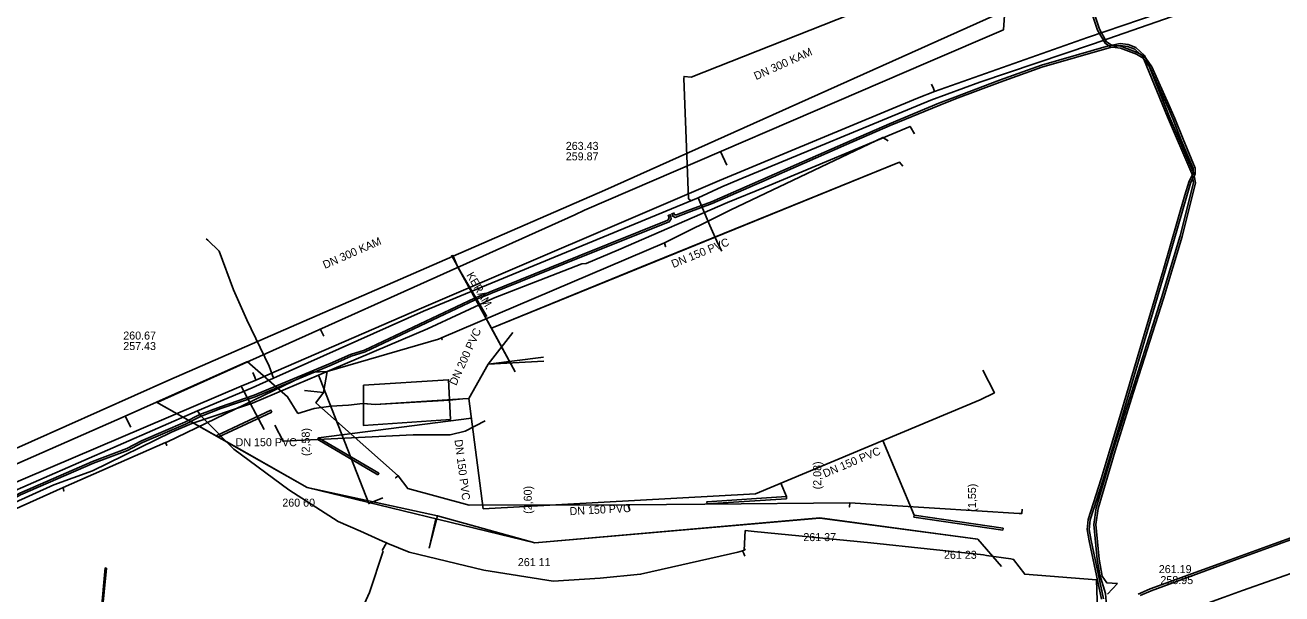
# Model space of a CAD drawing. Extents: x -598233 to -596890, y -1157848 to -1156431.
# Drawn here: x -597922.2 to -597796.5, y -1157054.4 to -1156997.4 of the extents above; entities that cross this region are included whole.
import ezdxf

# ---------------------------------------------------------------- set-up
doc = ezdxf.new("R2010")
doc.units = 0
for name, color, linetype in [('Vrstva 1', 7, 'Continuous'), ('Vrstva 12', 7, 'Continuous'), ('Vrstva 13', 7, 'Continuous'), ('Vrstva 19', 7, 'Continuous'), ('Vrstva 3', 7, 'Continuous'), ('Vrstva 4', 7, 'Continuous'), ('Vrstva 42', 7, 'Continuous'), ('Vrstva 5', 7, 'Continuous'), ('Vrstva 55', 7, 'Continuous'), ('Vrstva 58', 7, 'Continuous'), ('Vrstva 8', 7, 'Continuous')]:
    doc.layers.add(name, color=color, linetype=linetype)

msp = doc.modelspace()

# ---------------------------------------------------------------- linework, layer by layer
at = {"layer": 'Vrstva 1'}
for p, q in [((-597873.39, -1157028.22), (-597875.86, -1157031.36)), ((-597870.32, -1157030.66), (-597875.86, -1157031.36)), ((-597875.86, -1157031.36), (-597877.79, -1157034.82)), ((-597879.73, -1157034.96), (-597887.17, -1157035.4)), ((-597876.36, -1157045.84), (-597877.79, -1157034.82)), ((-597826.68, -1157034.93), (-597849.14, -1157044.36)), ((-597893.95, -1157043.71), (-597909.03, -1157035.19)), ((-597887.17, -1157035.4), (-597888.33, -1157035.32)), ((-597880.95, -1157046.54), (-597893.95, -1157043.71)), ((-597849.14, -1157044.36), (-597876.36, -1157045.84)), ((-597881.76, -1157049.77), (-597880.95, -1157046.54)), ((-597871.21, -1157049.26), (-597880.95, -1157046.54)), ((-597842.71, -1157046.74), (-597871.21, -1157049.26)), ((-597826.91, -1157048.89), (-597842.71, -1157046.74)), ((-597824.54, -1157051.63), (-597826.91, -1157048.89))]:
    msp.add_line(p, q, dxfattribs=at)
for points in [[(-597822.58, -1156971.96), (-597824.36, -1156997.92)], [(-598010.3, -1157077.73), (-597988.33, -1157068.59), (-597968.42, -1157060.66), (-597939.14, -1157048.45), (-597912.17, -1157036.57), (-597909.03, -1157035.19), (-597900, -1157031.13), (-597908.91, -1157035.19), (-597867.2, -1157016.44), (-597866.23, -1157015.95), (-597831.88, -1157001.15), (-597824.36, -1156997.92)], [(-597834.4, -1157011.56), (-597834.76, -1157011.15), (-597860.55, -1157021.65), (-597875.54, -1157027.76)], [(-597873.16, -1157032.13), (-597875.54, -1157027.76), (-597834.76, -1157011.15), (-597834.4, -1157011.56)], [(-597852.02, -1157011.45), (-597852.63, -1157010.09)], [(-597879.52, -1157020.45), (-597873.16, -1157032.13)], [(-597892.3, -1157028.57), (-597892.67, -1157027.84)], [(-597873.39, -1157028.22), (-597875.86, -1157031.36)], [(-597899.97, -1157031.12), (-597895.93, -1157034.63), (-597894.9, -1157036.31)], [(-597894.9, -1157036.31), (-597895.93, -1157034.63), (-597899.96, -1157031.12)], [(-597870.3, -1157031.07), (-597875.86, -1157031.36)], [(-597875.86, -1157031.36), (-597877.79, -1157034.82)], [(-597826.41, -1157031.99), (-597825.25, -1157034.24), (-597826.68, -1157034.93)], [(-597887.17, -1157035.4), (-597878.4, -1157034.84), (-597877.79, -1157034.82)], [(-597877.79, -1157034.82), (-597878.4, -1157034.84), (-597879.73, -1157034.96)], [(-597877.79, -1157034.82), (-597876.36, -1157045.84), (-597849.14, -1157044.36), (-597826.68, -1157034.93)], [(-597909.03, -1157035.19), (-597900, -1157040.29), (-597893.95, -1157043.71), (-597871.21, -1157049.26), (-597842.71, -1157046.77), (-597826.91, -1157048.89)], [(-597894.9, -1157036.31), (-597893.28, -1157035.82), (-597891.6, -1157035.58), (-597889.83, -1157035.46), (-597888.4, -1157035.32), (-597887.17, -1157035.4)], [(-597888.33, -1157035.32), (-597888.4, -1157035.32), (-597889.83, -1157035.46), (-597891.6, -1157035.58), (-597893.28, -1157035.82), (-597894.9, -1157036.31)], [(-597911.6, -1157037.68), (-597912.17, -1157036.57)], [(-597892.82, -1157038.74), (-597877.54, -1157036.76)], [(-597836.42, -1157039.02), (-597833.29, -1157046.47)], [(-597846.6, -1157043.29), (-597846.04, -1157044.63)], [(-597881.1, -1157046.85), (-597881.76, -1157049.77)], [(-597826.91, -1157048.89), (-597824.54, -1157051.63)]]:
    msp.add_lwpolyline(points, dxfattribs=at)
at = {"layer": 'Vrstva 12'}
for points in [[(-597892.82, -1157032.46), (-597881.93, -1157027.84), (-597875.32, -1157024.76), (-597866.52, -1157021.34), (-597866.08, -1157021.29), (-597862.84, -1157019.92), (-597851.94, -1157015.2), (-597848.17, -1157013.67), (-597833.69, -1157007.59), (-597833.24, -1157008.33)], [(-597940.45, -1157053.29), (-597932.48, -1157049.43), (-597919.28, -1157043.45), (-597915.42, -1157042.03), (-597907.53, -1157038.17), (-597905.48, -1157037.32), (-597899.43, -1157035.26), (-597892.82, -1157032.46)], [(-597892.82, -1157032.46), (-597892.65, -1157032.89)], [(-597892.65, -1157032.89), (-597887.8, -1157045.32), (-597886.41, -1157044.74)]]:
    msp.add_lwpolyline(points, dxfattribs=at)
at = {"layer": 'Vrstva 13'}
for points in [[(-598014.67, -1157081.16), (-598010.59, -1157079.79), (-597979.91, -1157067.65), (-597953.81, -1157056.37), (-597945.17, -1157052.65), (-597941.44, -1157051.03), (-597900.57, -1157033.59), (-597899.1, -1157032.96), (-597897.07, -1157032.08), (-597882.55, -1157025.76), (-597852.74, -1157012.98), (-597832.94, -1157004.76), (-597831.25, -1157004.1), (-597815.96, -1156998.7), (-597794.74, -1156991.45), (-597780.39, -1156988.41), (-597756.74, -1156983.52), (-597752.81, -1156982.69)], [(-597831.25, -1157004.1), (-597831.36, -1157003.8), (-597831.54, -1157003.36)], [(-597804.6, -1157055.52), (-597802.3, -1157054.69), (-597800.44, -1157054.03), (-597788.34, -1157049.76), (-597778.58, -1157046.26), (-597768.78, -1157042.81), (-597767.4, -1157042.33), (-597756.45, -1157038.47), (-597754.95, -1157037.93), (-597746.25, -1157034.85), (-597744.49, -1157034.22), (-597740.84, -1157032.9), (-597737.84, -1157031.77), (-597732.68, -1157029.83), (-597726.31, -1157027.5), (-597721.52, -1157025.88), (-597721.18, -1157025.77), (-597720.98, -1157025.69), (-597720.38, -1157025.51), (-597720.19, -1157025.45)], [(-597899.1, -1157032.96), (-597899.21, -1157032.67), (-597899.39, -1157032.22)], [(-597900.57, -1157033.59), (-597900.49, -1157033.72), (-597898.27, -1157037.9)], [(-597897.19, -1157037.48), (-597896.37, -1157039.08), (-597883.36, -1157038.43), (-597879.68, -1157038.46), (-597878.18, -1157038.08), (-597876.17, -1157037.03)]]:
    msp.add_lwpolyline(points, dxfattribs=at)
at = {"layer": 'Vrstva 19'}
for p, q in [((-597887.73, -1157054.22), (-597886.38, -1157050.09)), ((-597889.94, -1157059.01), (-597887.73, -1157054.22))]:
    msp.add_line(p, q, dxfattribs=at)
for points in [[(-597904.92, -1157036.04), (-597899.47, -1157033.75), (-597897.32, -1157032.79), (-597882.32, -1157026.08), (-597854.88, -1157014.74), (-597852.51, -1157013.63), (-597850.77, -1157012.91), (-597831.62, -1157004.95), (-597826.73, -1157003.17), (-597815.45, -1156999.35), (-597801.17, -1156994.36)], [(-597854.88, -1157014.74), (-597853.72, -1157017.51), (-597852.87, -1157019.36), (-597852.5, -1157020.05)], [(-597897.32, -1157032.79), (-597897.76, -1157031.56), (-597899.99, -1157026.93), (-597901.33, -1157023.93), (-597902.76, -1157020.07), (-597903.91, -1157018.98), (-597904.06, -1157018.84)], [(-597904.92, -1157036.04), (-597924.8, -1157044.7), (-597941.61, -1157052.06), (-597947.24, -1157054.56), (-597953.26, -1157057.44), (-597962.76, -1157061.26), (-597980.31, -1157068.75), (-598012.73, -1157082.08), (-598023.68, -1157086.99), (-598027.48, -1157088.69)], [(-597904.92, -1157036.04), (-597904.58, -1157036.53), (-597904.23, -1157036.9), (-597901.3, -1157039.87), (-597895.79, -1157043.96), (-597890.86, -1157047.13), (-597888.62, -1157048.09), (-597886.43, -1157049.09), (-597886.04, -1157049.26), (-597885.9, -1157049.32), (-597883.77, -1157050.17)], [(-597850.28, -1157049.98), (-597850.17, -1157048.02), (-597849.29, -1157048.11), (-597837.6, -1157049.25), (-597826.36, -1157050.45), (-597826.04, -1157050.51), (-597823.63, -1157050.86), (-597823.34, -1157050.91), (-597822.22, -1157052.4), (-597815.05, -1157052.94), (-597814.73, -1157063.22), (-597814.05, -1157069.26), (-597813.91, -1157069.38), (-597810.93, -1157069.92), (-597810.51, -1157070.02), (-597810.18, -1157070.1), (-597808.42, -1157070.65)], [(-597886.04, -1157049.26), (-597886.45, -1157050.03)], [(-597883.77, -1157050.17), (-597876.29, -1157051.97), (-597869.37, -1157053.08), (-597864.67, -1157052.79), (-597860.63, -1157052.39), (-597851.64, -1157050.34), (-597850.92, -1157050.19), (-597850.43, -1157050.06), (-597850.28, -1157049.98), (-597850.14, -1157049.9)], [(-597850.43, -1157050.06), (-597850.32, -1157050.33), (-597850.21, -1157050.59)]]:
    msp.add_lwpolyline(points, dxfattribs=at)
at = {"layer": 'Vrstva 3'}
for p, q in [((-597914.56, -1157056.19), (-597914.15, -1157051.75)), ((-597914.03, -1157051.78), (-597914.45, -1157056.19)), ((-597914.15, -1157051.75), (-597914.03, -1157051.78))]:
    msp.add_line(p, q, dxfattribs=at)
for points in [[(-597888.33, -1157033.46), (-597888.32, -1157037.52), (-597879.64, -1157036.91), (-597879.83, -1157032.93)], [(-597897.49, -1157036.18), (-597900, -1157037.34), (-597902.86, -1157038.67), (-597902.9, -1157038.65), (-597903, -1157038.51), (-597897.59, -1157035.98)], [(-597886.9, -1157042.45), (-597892.9, -1157038.9), (-597892.82, -1157038.74), (-597886.79, -1157042.29)], [(-597846.03, -1157044.84), (-597853.99, -1157045.36), (-597854.01, -1157045.15), (-597846.04, -1157044.63)], [(-597824.43, -1157047.99), (-597833.31, -1157046.67), (-597833.29, -1157046.47), (-597824.39, -1157047.79)]]:
    msp.add_lwpolyline(points, close=True, dxfattribs=at)
at = {"layer": 'Vrstva 42'}
for points in [[(-597811.06, -1157000.35), (-597812.65, -1156999.76), (-597813.46, -1156999.64), (-597813.65, -1156999.62), (-597813.81, -1156999.51), (-597814.2, -1156999.26), (-597814.94, -1156997.94), (-597817.14, -1156991.27)], [(-597814.34, -1157054.84), (-597815.57, -1157049.02), (-597815.77, -1157047.91), (-597815.67, -1157046.96), (-597814.4, -1157042.91), (-597812.53, -1157036.71), (-597810.41, -1157029.6), (-597808.18, -1157022.05), (-597806.01, -1157014.52), (-597805.62, -1157013.15), (-597805.42, -1157012.8), (-597805.27, -1157012.53), (-597805.17, -1157012.35), (-597805.18, -1157011.75), (-597806.39, -1157008.87), (-597807.22, -1157006.8), (-597807.67, -1157005.71), (-597809.52, -1157001.61), (-597810.13, -1157000.75), (-597810.24, -1157000.59), (-597810.72, -1157000.32), (-597810.98, -1157000.17), (-597812.61, -1156999.56), (-597812.9, -1156999.52), (-597813.47, -1156999.44), (-597813.57, -1156999.42), (-597814.06, -1156999.12), (-597814.76, -1156997.86), (-597816.94, -1156991.25)], [(-597857.51, -1157016.28), (-597857.39, -1157016.57), (-597857.17, -1157016.71), (-597855.82, -1157016.17), (-597853.47, -1157015.31), (-597848.52, -1157013.14), (-597840.04, -1157009.4), (-597835.67, -1157007.49), (-597830.72, -1157005.44), (-597829.14, -1157004.82), (-597824.69, -1157003.14), (-597820.5, -1157001.67), (-597813.79, -1156999.72), (-597813.46, -1156999.64), (-597812.9, -1156999.52), (-597812.68, -1156999.47), (-597811.94, -1156999.59), (-597811.23, -1156999.85), (-597810.72, -1157000.32), (-597810.4, -1157000.61), (-597810.31, -1157000.85), (-597807.95, -1157006.64), (-597805.52, -1157012.31), (-597805.48, -1157012.49), (-597805.42, -1157012.8), (-597805.34, -1157013.24), (-597806.69, -1157018.54), (-597808.55, -1157024.73), (-597811.53, -1157034.11), (-597813.39, -1157039.99), (-597815.07, -1157045.76), (-597815.31, -1157047.43), (-597814.97, -1157050.91), (-597814.73, -1157052.45)], [(-597857.33, -1157016.2), (-597857.23, -1157016.44), (-597857.03, -1157016.44), (-597855.9, -1157015.99), (-597853.55, -1157015.13), (-597848.6, -1157012.96), (-597840.12, -1157009.22), (-597835.75, -1157007.31), (-597830.8, -1157005.26), (-597829.22, -1157004.64), (-597824.75, -1157002.96), (-597820.56, -1157001.47), (-597813.84, -1156999.52), (-597813.81, -1156999.51), (-597813.47, -1156999.44), (-597812.68, -1156999.27), (-597811.9, -1156999.39), (-597811.13, -1156999.67), (-597810.24, -1157000.49), (-597810.13, -1157000.75), (-597809.8, -1157001.56), (-597807.77, -1157006.56), (-597805.37, -1157012.14), (-597805.32, -1157012.25), (-597805.27, -1157012.53), (-597805.14, -1157013.24), (-597806.49, -1157018.6), (-597808.35, -1157024.79), (-597811.35, -1157034.17), (-597813.19, -1157040.05), (-597814.87, -1157045.8), (-597815.11, -1157047.43), (-597814.77, -1157050.89), (-597814.5, -1157052.6), (-597814.02, -1157053.25), (-597812.96, -1157053.31)], [(-597814.54, -1157054.88), (-597815.77, -1157049.06), (-597815.97, -1157047.91), (-597815.87, -1157046.92), (-597814.6, -1157042.85), (-597812.73, -1157036.65), (-597810.61, -1157029.54), (-597808.38, -1157021.99), (-597806.21, -1157014.46), (-597805.8, -1157013.07), (-597805.48, -1157012.49), (-597805.37, -1157012.29), (-597805.37, -1157012.14), (-597805.38, -1157011.79), (-597806.57, -1157008.95), (-597807.4, -1157006.88), (-597807.85, -1157005.79), (-597809.7, -1157001.71), (-597809.8, -1157001.56), (-597810.31, -1157000.85), (-597810.38, -1157000.75), (-597811.06, -1157000.35)], [(-597857.87, -1157016.44), (-597857.76, -1157016.74), (-597857.91, -1157016.98), (-597866.78, -1157020.53), (-597877.24, -1157024.76), (-597888.24, -1157029.96), (-597889.64, -1157030.4), (-597891.65, -1157031.29), (-597899.25, -1157034.46), (-597902.64, -1157035.64), (-597904.71, -1157036.42), (-597906.2, -1157037.19), (-597910.52, -1157039.04), (-597911.99, -1157039.82), (-597915.41, -1157041.1), (-597922.69, -1157044.28), (-597924.96, -1157045.54), (-597927.1, -1157046.51), (-597929.2, -1157047.7), (-597935.24, -1157050.19), (-597935.44, -1157050.34), (-597936.2, -1157050.67)], [(-597857.69, -1157016.36), (-597857.59, -1157016.63), (-597857.58, -1157016.84), (-597857.77, -1157017.14), (-597866.7, -1157020.71), (-597877.16, -1157024.94), (-597888.16, -1157030.14), (-597889.57, -1157030.58), (-597891.57, -1157031.47), (-597899.17, -1157034.64), (-597902.58, -1157035.82), (-597904.63, -1157036.6), (-597906.12, -1157037.37), (-597910.44, -1157039.22), (-597911.91, -1157040), (-597915.33, -1157041.28), (-597922.61, -1157044.46), (-597924.88, -1157045.72), (-597927.01, -1157046.69), (-597929.12, -1157047.88), (-597935.13, -1157050.37), (-597935.36, -1157050.52), (-597936.12, -1157050.85)], [(-597795.26, -1157048.61), (-597797.29, -1157049.34), (-597801.68, -1157050.95), (-597809.68, -1157053.87), (-597810.88, -1157054.39)], [(-597810.7, -1157054.53), (-597809.6, -1157054.05), (-597801.62, -1157051.13), (-597797.23, -1157049.52), (-597795.2, -1157048.79)], [(-597814.73, -1157052.45), (-597814.15, -1157054.32), (-597814.06, -1157055.52), (-597813.42, -1157056.96), (-597812.74, -1157058.6), (-597811.77, -1157061.17), (-597811.32, -1157063.68), (-597811.21, -1157064.33), (-597810.75, -1157066.92), (-597810.66, -1157067.43), (-597810.66, -1157067.44), (-597810.58, -1157068.96), (-597809.42, -1157070.99), (-597808.32, -1157072.82), (-597806.09, -1157077.56), (-597803.24, -1157083.83), (-597802.46, -1157086.01), (-597801.93, -1157086.26), (-597801.68, -1157086.37), (-597801.67, -1157086.37), (-597801.36, -1157086.25)], [(-597813.95, -1157054.4), (-597812.96, -1157053.31)]]:
    msp.add_lwpolyline(points, dxfattribs=at)
at = {"layer": 'Vrstva 5'}
for p, q in [((-597821.55, -1156994.78), (-597864.21, -1157013.96)), ((-597878.89, -1157021.67), (-597879.42, -1157020.46)), ((-597876.01, -1157026.62), (-597878.89, -1157021.67)), ((-597873.16, -1157032.13), (-597875.54, -1157027.76)), ((-597907.8, -1157032.96), (-597952.54, -1157052.98))]:
    msp.add_line(p, q, dxfattribs=at)
for points in [[(-597834.4, -1157011.56), (-597834.76, -1157011.15), (-597875.54, -1157027.76)], [(-597864.21, -1157013.96), (-597879.37, -1157020.57), (-597879.44, -1157020.6), (-597907.8, -1157032.96)], [(-597875.54, -1157027.76), (-597878.73, -1157021.96), (-597878.89, -1157021.67), (-597879.37, -1157020.57)]]:
    msp.add_lwpolyline(points, dxfattribs=at)
at = {"layer": 'Vrstva 55'}
for points in [[(-597894.22, -1157034.02), (-597892.32, -1157034.21), (-597891.95, -1157032.12), (-597880.83, -1157028.87), (-597880.54, -1157028.75), (-597880.47, -1157028.91), (-597880.54, -1157028.75), (-597858.24, -1157019.24), (-597858.13, -1157019.61), (-597858.24, -1157019.24), (-597851.61, -1157015.94), (-597836.42, -1157008.69), (-597835.89, -1157009.02)], [(-597940.61, -1157053.71), (-597918.36, -1157043.7), (-597918.3, -1157044.08), (-597918.36, -1157043.7), (-597908.13, -1157039.22), (-597908, -1157039.51), (-597908.13, -1157039.22), (-597907.92, -1157039.13), (-597893.5, -1157032.19), (-597891.95, -1157032.12), (-597892.32, -1157034.21), (-597894.22, -1157034.02)], [(-597894.22, -1157034.02), (-597892.32, -1157034.21), (-597893.09, -1157035.25), (-597884.86, -1157042.54), (-597885.12, -1157042.76), (-597884.86, -1157042.54), (-597883.9, -1157043.82), (-597877.76, -1157045.48), (-597861.87, -1157045.44), (-597861.72, -1157046.01), (-597861.87, -1157045.44), (-597854.2, -1157045.38), (-597839.72, -1157045.26), (-597839.76, -1157045.65), (-597839.72, -1157045.26), (-597822.77, -1157046.31), (-597822.52, -1157046.32), (-597822.49, -1157045.87)]]:
    msp.add_lwpolyline(points, dxfattribs=at)
at = {"layer": 'Vrstva 58'}
msp.add_lwpolyline([(-597855.58, -1157015.02), (-597855.85, -1157014.82), (-597856.32, -1157002.8), (-597856.28, -1157002.58), (-597855.59, -1157002.65), (-597839.7, -1156996.39), (-597831.43, -1156993.22), (-597826.26, -1156991.55)], dxfattribs=at)

# ---------------------------------------------------------------- texts
at = {"layer": 'Vrstva 4'}
for s, rotation, p in [('DN 200 PVC', 65.6135, (-597879.07, -1157033.57)), ('(2,58)', 90, (-597893.71, -1157040.56)), ('DN 150 PVC', 277.3936, (-597879.24, -1157038.96)), ('DN 150 PVC', 22.7755, (-597842.2, -1157042.73)), ('(2,08)', 90, (-597842.57, -1157043.9)), ('(2,60)', 90, (-597871.51, -1157046.35)), ('(1,55)', 90, (-597827.1, -1157046.13)), ('DN 150 PVC', 3.1122, (-597867.71, -1157046.49))]:
    msp.add_text(s, height=0.8, rotation=rotation, dxfattribs=at).set_placement(p)
for s, p in [('DN 150 PVC', (-597901.12, -1157039.58)), ('260 60', (-597896.45, -1157045.63)), ('261 37', (-597844.36, -1157049.08)), ('261 23', (-597830.3, -1157050.85)), ('261 11', (-597872.9, -1157051.58))]:
    msp.add_text(s, height=0.8, dxfattribs=at).set_placement(p)
at = {"layer": 'Vrstva 8'}
for s, rotation, p in [('DN 300 KAM', 24.2086, (-597849.08, -1157002.96)), ('DN 300 KAM', 23.5515, (-597892.19, -1157021.85)), ('DN 150 PVC', 22.1614, (-597857.36, -1157021.76)), ('KERAM.', 300.1916, (-597878.07, -1157022.45))]:
    msp.add_text(s, height=0.8, rotation=rotation, dxfattribs=at).set_placement(p)
for s, p in [('263.43', (-597868.11, -1157009.93)), ('259.87', (-597868.11, -1157010.98)), ('260.67', (-597912.35, -1157028.91)), ('257.43', (-597912.35, -1157029.96)), ('261.19', (-597808.82, -1157052.28)), ('258.95', (-597808.66, -1157053.38))]:
    msp.add_text(s, height=0.8, dxfattribs=at).set_placement(p)

doc.saveas('drawing.dxf')
